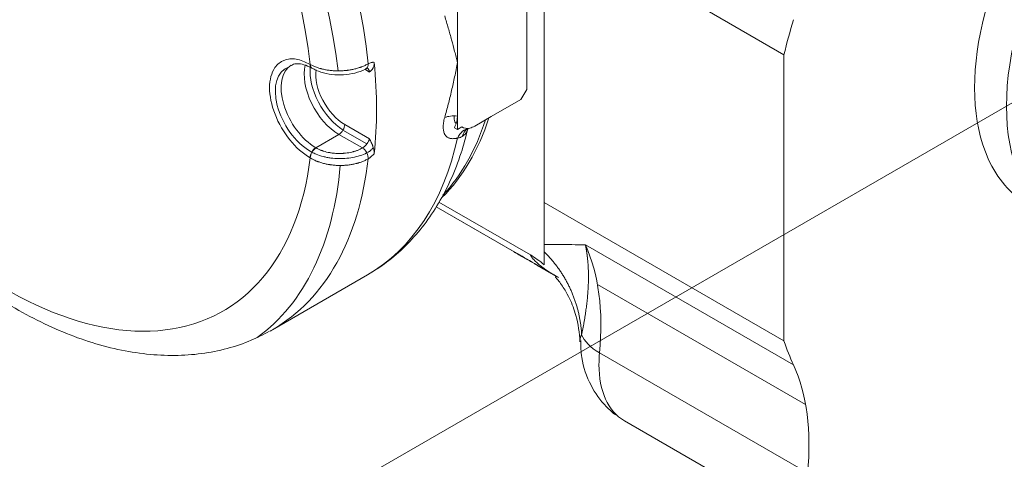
# Model space of a CAD drawing. Header units: millimetres. Extents: x 51337 to 61814, y -21781 to -12277.
# Tile 365 of 378: x 61736 to 61754, y -21439 to -21431. Entities that reach past the tile are written whole.
import ezdxf

# ---------------------------------------------------------------- set-up
doc = ezdxf.new("R2010")
doc.units = ezdxf.units.MM
doc.header["$LTSCALE"] = 0.3175
doc.layers.add('1轮廓实线层', color=7, linetype='Continuous', lineweight=18)

# ---------------------------------------------------------------- blocks, each defined once
blk = doc.blocks.new('MR12-2010-Z')
at = {"layer": '1轮廓实线层'}
for p, q in [((64076.833, -21468.28), (64076.833, -21463.025)), ((64076.833, -21463.025), (64081.235, -21465.566)), ((64076.515, -21463.754), (64076.515, -21466.203)), ((64075.242, -21465.713), (64075.242, -21464.734)), ((64081.235, -21465.566), (64081.235, -21470.821)), ((64072.538, -21465.744), (64072.541, -21465.746)), ((64075.242, -21466.693), (64075.242, -21465.713)), ((64072.569, -21465.813), (64072.573, -21465.815)), ((64073.628, -21465.884), (64073.542, -21465.834)), ((64076.409, -21466.387), (64076.515, -21466.203)), ((64076.409, -21466.387), (64075.862, -21466.703)), ((64073.174, -21466.846), (64073.628, -21467.108)), ((64075.242, -21466.693), (64075.242, -21466.938)), ((64075.862, -21466.703), (64075.561, -21466.877)), ((64073.068, -21467.03), (64072.644, -21467.275)), ((64073.5, -21467.279), (64073.068, -21467.03)), ((64073.582, -21467.204), (64073.143, -21466.951)), ((64075.242, -21466.938), (64075.187, -21466.906)), ((64075.242, -21466.938), (64075.323, -21466.891)), ((64072.573, -21467.356), (64072.539, -21467.337)), ((64072.644, -21467.275), (64072.648, -21467.277)), ((64072.541, -21467.461), (64072.538, -21467.459)), ((64076.582, -21469.242), (64074.9, -21468.271)), ((64076.833, -21469.051), (64076.833, -21468.28)), ((64081.235, -21470.821), (64076.833, -21468.28)), ((64076.283, -21469.186), (64074.852, -21468.359)), ((64074.852, -21468.36), (64076.295, -21469.193)), ((64077.592, -21469.056), (64081.411, -21471.261)), ((64071.85, -21470.615), (64073.591, -21469.609)), ((64077.813, -21469.784), (64081.631, -21471.989)), ((64081.67, -21473.244), (64077.851, -21471.039)), ((64078.307, -21472.285), (64082.125, -21474.49))]:
    blk.add_line(p, q, dxfattribs=at)
for centre, major_axis, ratio, start_param, end_param in [((64067.5, -21463.08), (-4.35, 7.534), 0.57735, 4.050109, 5.384341), ((64066.969, -21463.386), (-4.35, 7.534), 0.57735, 4.07346, 5.383453), ((64066.969, -21463.386), (3.975, -6.885), 0.57735, 0.917861, 2.242748), ((64088.023, -21464.274), (2.325, 4.027), 0.57735, 0, 2.747991), ((64088.023, -21464.274), (-5.062, -8.769), 0.57735, 5.104445, 5.174349), ((64072.538, -21466.601), (-0.525, 0.909), 0.57735, 5.497787, 8.63938), ((64072.644, -21466.54), (0.45, -0.779), 0.57735, 3.140168, 5.497787), ((64073.068, -21466.295), (-0.45, 0.779), 0.57735, 0.534168, 2.356194), ((64072.644, -21465.683), (0.075, 0.13), 0.57735, 2.356194, 3.141591), ((64072.648, -21465.685), (0.075, 0.13), 0.57735, 2.356194, 3.147506), ((64073.5, -21465.687), (-0.075, 0.13), 0.57735, 3.126871, 4.050109), ((64067.606, -21463.019), (-4.35, 7.534), 0.57735, 3.808608, 4.045373), ((64072.538, -21466.601), (-0.45, 0.779), 0.57735, 6.165053, 8.642164), ((64073.174, -21466.234), (-0.45, 0.779), 0.57735, 0.688651, 2.307941), ((64073.174, -21466.234), (0.375, -0.65), 0.57735, 3.785177, 5.497787), ((64075.325, -21466.949), (-0.434, 0.119), 0.528256, 5.044246, 5.658406), ((64073.068, -21466.907), (-0.075, -0.13), 0.57735, 0.785398, 2.356194), ((64070.257, -21461.488), (4.125, -7.145), 0.57735, 0.151882, 0.47975), ((64070.195, -21461.524), (-4.125, 7.145), 0.57735, 3.317165, 3.621346), ((64075.554, -21467.356), (0.107, -0.437), 0.773196, 3.072173, 3.901629), ((64075.561, -21466.509), (0.225, 0.39), 0.57735, 3.085922, 3.639785), ((64075.696, -21467.287), (0.273, -0.358), 0.750246, 3.132697, 3.628898), ((64075.561, -21466.509), (0.225, 0.39), 0.57735, 3.639785, 3.926991), ((64069.241, -21462.075), (4.35, -7.534), 0.57735, 6.283183, 6.847812), ((64072.644, -21467.397), (0.075, 0.13), 0.57735, 0.785398, 2.356194), ((64072.648, -21467.4), (0.075, 0.13), 0.57735, 0.785398, 2.356194), ((64073.5, -21467.402), (-0.075, 0.13), 0.57735, 3.803873, 5.497787), ((64066.969, -21463.386), (3.975, -6.885), 0.57735, 5.148721, 6.936121), ((64067.5, -21463.08), (-4.35, 7.534), 0.57735, 3.141576, 3.803873), ((64088.023, -21464.274), (2.325, 4.027), 0.57735, 2.747991, 3.141672), ((64066.969, -21463.386), (-4.35, 7.534), 0.57735, 3.201177, 3.831421), ((64074.163, -21472.679), (-2.625, -4.547), 0.57735, 2.241663, 2.749536), ((64067.5, -21463.08), (-4.35, 7.534), 0.57735, 3.131245, 3.141576), ((64078.694, -21470.665), (-1.195, 0.113), 0.507587, 0.251449, 0.836466), ((64088.023, -21464.274), (-5.062, -8.769), 0.57735, 5.821226, 5.891129), ((64079.432, -21470.337), (-1.125, -1.949), 0.57735, 5.383255, 5.497787), ((64079.432, -21470.337), (-1.125, -1.949), 0.57735, 5.497787, 6.283203), ((64077.982, -21474.883), (-2.625, -4.547), 0.57735, 2.241663, 2.749536)]:
    blk.add_ellipse(centre, major_axis=major_axis, ratio=ratio, start_param=start_param, end_param=end_param, dxfattribs=at)
blk.add_ellipse((64088.607, -21464.611), major_axis=(2.325, 4.027), ratio=0.57735, dxfattribs=at)
for points, knots in [([(64075.242, -21465.713), (64075.238, -21465.696), (64075.234, -21465.679), (64075.226, -21465.644), (64075.214, -21465.593), (64075.201, -21465.54), (64075.174, -21465.436), (64075.156, -21465.365), (64075.126, -21465.258), (64075.116, -21465.222), (64075.096, -21465.15), (64075.085, -21465.113), (64075.054, -21465.004), (64075.032, -21464.93), (64075.009, -21464.855)], [0, 0, 0, 0, 0.0625, 0.0625, 0.125, 0.25, 0.25, 0.5, 0.5, 0.625, 0.625, 0.75, 0.75, 1, 1, 1, 1]), ([(64072.196, -21465.763), (64072.219, -21465.746), (64072.275, -21465.727), (64072.389, -21465.734), (64072.494, -21465.772), (64072.555, -21465.805), (64072.569, -21465.813)], [0, 0, 0, 0, 0.316339, 0.619983, 0.917274, 1, 1, 1, 1]), ([(64072.541, -21465.746), (64072.559, -21465.756), (64072.577, -21465.765), (64072.615, -21465.782), (64072.654, -21465.798), (64072.697, -21465.811), (64072.724, -21465.819), (64072.729, -21465.821), (64072.74, -21465.824), (64072.746, -21465.825), (64072.763, -21465.829), (64072.774, -21465.832), (64072.808, -21465.839), (64072.854, -21465.848), (64072.901, -21465.854), (64072.938, -21465.858), (64072.956, -21465.86), (64072.974, -21465.861), (64072.986, -21465.861), (64072.992, -21465.862), (64073.023, -21465.863), (64073.048, -21465.863), (64073.097, -21465.863), (64073.146, -21465.861), (64073.194, -21465.856), (64073.225, -21465.853), (64073.231, -21465.852), (64073.243, -21465.85), (64073.249, -21465.849), (64073.267, -21465.847), (64073.279, -21465.845), (64073.314, -21465.838), (64073.361, -21465.828), (64073.405, -21465.816), (64073.437, -21465.806), (64073.448, -21465.802), (64073.464, -21465.797), (64073.469, -21465.795), (64073.48, -21465.791), (64073.485, -21465.789), (64073.511, -21465.779), (64073.551, -21465.762), (64073.587, -21465.743), (64073.605, -21465.733)], [0, 0, 0, 0, 0.0625, 0.0625, 0.125, 0.1875, 0.1875, 0.203125, 0.203125, 0.21875, 0.21875, 0.25, 0.25, 0.3125, 0.375, 0.375, 0.40625, 0.421875, 0.421875, 0.4375, 0.4375, 0.5, 0.5, 0.5625, 0.625, 0.625, 0.640625, 0.640625, 0.65625, 0.65625, 0.6875, 0.6875, 0.75, 0.8125, 0.8125, 0.84375, 0.84375, 0.859375, 0.859375, 0.875, 0.875, 0.9375, 1, 1, 1, 1]), ([(64073.714, -21465.707), (64073.706, -21465.706), (64073.697, -21465.705), (64073.686, -21465.706), (64073.684, -21465.706), (64073.679, -21465.707), (64073.677, -21465.707), (64073.67, -21465.708), (64073.665, -21465.709), (64073.651, -21465.712), (64073.642, -21465.715), (64073.624, -21465.723), (64073.614, -21465.727), (64073.605, -21465.733)], [0, 0, 0, 0, 0.25, 0.25, 0.3125, 0.3125, 0.375, 0.375, 0.5, 0.5, 0.75, 0.75, 1, 1, 1, 1]), ([(64073.714, -21465.707), (64073.716, -21465.718), (64073.716, -21465.729), (64073.715, -21465.744), (64073.714, -21465.749), (64073.713, -21465.756), (64073.713, -21465.759), (64073.712, -21465.764), (64073.712, -21465.766), (64073.709, -21465.777), (64073.706, -21465.786), (64073.7, -21465.802), (64073.696, -21465.809), (64073.69, -21465.82), (64073.687, -21465.823), (64073.683, -21465.83), (64073.68, -21465.833), (64073.673, -21465.842), (64073.668, -21465.848), (64073.657, -21465.859), (64073.651, -21465.864), (64073.643, -21465.871), (64073.638, -21465.875), (64073.633, -21465.879), (64073.631, -21465.881), (64073.63, -21465.882), (64073.629, -21465.883), (64073.628, -21465.884)], [0, 0, 0, 0, 0.125, 0.125, 0.1875, 0.1875, 0.21875, 0.21875, 0.25, 0.25, 0.375, 0.375, 0.5, 0.5, 0.5625, 0.5625, 0.625, 0.625, 0.75, 0.75, 0.875, 0.875, 0.9375, 0.96875, 0.984375, 0.984375, 1, 1, 1, 1]), ([(64075.009, -21466.718), (64075.032, -21466.638), (64075.054, -21466.557), (64075.085, -21466.433), (64075.096, -21466.392), (64075.116, -21466.309), (64075.126, -21466.267), (64075.156, -21466.142), (64075.174, -21466.057), (64075.201, -21465.929), (64075.214, -21465.865), (64075.226, -21465.8), (64075.234, -21465.757), (64075.238, -21465.735), (64075.242, -21465.713)], [0, 0, 0, 0, 0.25, 0.25, 0.375, 0.375, 0.5, 0.5, 0.75, 0.75, 0.875, 0.9375, 0.9375, 1, 1, 1, 1]), ([(64072.574, -21465.814), (64072.624, -21465.843), (64072.736, -21465.894), (64072.937, -21465.936), (64073.155, -21465.942), (64073.364, -21465.907), (64073.506, -21465.861), (64073.564, -21465.82), (64073.572, -21465.815)], [0, 0, 0, 0, 0.17912, 0.376659, 0.573428, 0.769817, 0.969072, 1, 1, 1, 1]), ([(64073.574, -21465.818), (64073.576, -21465.816), (64073.586, -21465.81), (64073.592, -21465.81), (64073.593, -21465.81), (64073.593, -21465.81)], [0, 0, 0, 0, 0.147835, 0.800207, 1, 1, 1, 1]), ([(64073.589, -21465.811), (64073.592, -21465.813), (64073.596, -21465.816), (64073.6, -21465.821), (64073.601, -21465.822), (64073.604, -21465.825), (64073.607, -21465.829), (64073.613, -21465.837), (64073.616, -21465.844), (64073.619, -21465.849), (64073.619, -21465.851), (64073.621, -21465.855), (64073.622, -21465.857), (64073.625, -21465.867), (64073.627, -21465.875), (64073.628, -21465.884)], [0, 0, 0, 0, 0.174206, 0.174206, 0.243022, 0.243022, 0.311838, 0.449471, 0.587103, 0.587103, 0.655919, 0.655919, 0.724735, 0.724735, 1, 1, 1, 1]), ([(64075.243, -21467.096), (64075.237, -21467.098), (64075.227, -21467.1), (64075.218, -21467.102), (64075.212, -21467.103), (64075.209, -21467.103), (64075.193, -21467.106), (64075.17, -21467.108), (64075.137, -21467.108), (64075.117, -21467.104), (64075.102, -21467.101), (64075.097, -21467.099), (64075.088, -21467.096), (64075.084, -21467.094), (64075.071, -21467.088), (64075.054, -21467.079), (64075.033, -21467.06), (64075.022, -21467.045), (64075.014, -21467.032), (64075.011, -21467.028), (64075.007, -21467.021), (64075.006, -21467.019), (64075.004, -21467.014), (64074.999, -21467.002), (64074.991, -21466.978), (64074.986, -21466.955), (64074.983, -21466.93), (64074.982, -21466.917), (64074.982, -21466.9), (64074.982, -21466.897), (64074.982, -21466.89), (64074.982, -21466.879), (64074.983, -21466.868), (64074.984, -21466.846), (64074.987, -21466.816), (64074.993, -21466.785), (64075, -21466.752), (64075.004, -21466.735), (64075.009, -21466.718)], [0, 0, 0, 0, 0.03125, 0.046875, 0.046875, 0.0625, 0.0625, 0.125, 0.1875, 0.25, 0.25, 0.28125, 0.28125, 0.3125, 0.3125, 0.375, 0.4375, 0.5, 0.5, 0.53125, 0.53125, 0.546875, 0.546875, 0.5625, 0.625, 0.6875, 0.6875, 0.75, 0.75, 0.765625, 0.765625, 0.78125, 0.8125, 0.8125, 0.875, 0.9375, 0.9375, 1, 1, 1, 1]), ([(64075.181, -21466.69), (64075.18, -21466.702), (64075.18, -21466.712), (64075.182, -21466.742), (64075.185, -21466.759), (64075.194, -21466.791), (64075.201, -21466.805), (64075.213, -21466.821), (64075.217, -21466.825), (64075.221, -21466.829)], [0, 0, 0, 0, 0.180548, 0.180548, 0.521106, 0.521106, 0.861665, 0.861665, 1, 1, 1, 1]), ([(64075.187, -21466.906), (64075.202, -21466.876), (64075.217, -21466.846), (64075.23, -21466.802), (64075.232, -21466.793), (64075.236, -21466.775), (64075.237, -21466.765), (64075.239, -21466.75), (64075.24, -21466.745), (64075.241, -21466.735), (64075.241, -21466.73), (64075.242, -21466.714), (64075.242, -21466.704), (64075.242, -21466.693)], [0, 0, 0, 0, 0.5, 0.5, 0.625, 0.625, 0.75, 0.75, 0.8125, 0.8125, 0.875, 0.875, 1, 1, 1, 1]), ([(64073.64, -21469.578), (64073.76, -21469.507), (64074.001, -21469.344), (64074.334, -21469.045), (64074.639, -21468.693), (64074.906, -21468.296), (64075.133, -21467.855), (64075.309, -21467.399), (64075.397, -21467.082), (64075.431, -21466.932)], [0, 0, 0, 0, 0.133349, 0.278136, 0.423596, 0.570571, 0.719605, 0.870876, 1, 1, 1, 1]), ([(64075.428, -21466.951), (64075.424, -21466.964), (64075.419, -21466.976), (64075.406, -21466.997), (64075.399, -21467.006), (64075.387, -21467.02), (64075.383, -21467.025), (64075.376, -21467.031), (64075.374, -21467.033), (64075.369, -21467.038), (64075.366, -21467.04), (64075.353, -21467.05), (64075.342, -21467.059), (64075.329, -21467.067)], [0, 0, 0, 0, 0.25, 0.25, 0.5, 0.5, 0.625, 0.625, 0.6875, 0.6875, 0.75, 0.75, 1, 1, 1, 1]), ([(64073.628, -21467.108), (64073.627, -21467.116), (64073.625, -21467.123), (64073.621, -21467.135), (64073.62, -21467.139), (64073.616, -21467.147), (64073.614, -21467.151), (64073.609, -21467.163), (64073.604, -21467.171), (64073.596, -21467.184), (64073.594, -21467.188), (64073.588, -21467.196), (64073.585, -21467.2), (64073.576, -21467.211), (64073.57, -21467.219), (64073.562, -21467.228), (64073.56, -21467.23), (64073.557, -21467.234), (64073.551, -21467.239), (64073.543, -21467.247), (64073.536, -21467.253), (64073.53, -21467.258), (64073.528, -21467.259), (64073.525, -21467.262), (64073.523, -21467.263), (64073.514, -21467.27), (64073.507, -21467.275), (64073.5, -21467.279)], [0, 0, 0, 0, 0.125, 0.125, 0.1875, 0.1875, 0.25, 0.25, 0.375, 0.375, 0.4375, 0.4375, 0.5, 0.5, 0.625, 0.625, 0.65625, 0.65625, 0.6875, 0.75, 0.8125, 0.8125, 0.84375, 0.84375, 0.875, 0.875, 1, 1, 1, 1]), ([(64073.628, -21467.108), (64073.629, -21467.11), (64073.63, -21467.111), (64073.631, -21467.114), (64073.633, -21467.118), (64073.638, -21467.129), (64073.643, -21467.137), (64073.651, -21467.155), (64073.657, -21467.166), (64073.668, -21467.19), (64073.673, -21467.202), (64073.68, -21467.219), (64073.683, -21467.225), (64073.687, -21467.237), (64073.69, -21467.243), (64073.696, -21467.261), (64073.7, -21467.273), (64073.706, -21467.296), (64073.709, -21467.308), (64073.712, -21467.322), (64073.712, -21467.325), (64073.713, -21467.331), (64073.713, -21467.334), (64073.714, -21467.342), (64073.715, -21467.348), (64073.716, -21467.364), (64073.716, -21467.375), (64073.714, -21467.385)], [0, 0, 0, 0, 0.015625, 0.015625, 0.03125, 0.0625, 0.125, 0.125, 0.25, 0.25, 0.375, 0.375, 0.4375, 0.4375, 0.5, 0.5, 0.625, 0.625, 0.75, 0.75, 0.78125, 0.78125, 0.8125, 0.8125, 0.875, 0.875, 1, 1, 1, 1]), ([(64075.329, -21467.067), (64075.322, -21467.072), (64075.315, -21467.076), (64075.301, -21467.083), (64075.294, -21467.085), (64075.28, -21467.09), (64075.273, -21467.092), (64075.258, -21467.095), (64075.251, -21467.095), (64075.243, -21467.096)], [0, 0, 0, 0, 0.25, 0.25, 0.5, 0.5, 0.75, 0.75, 1, 1, 1, 1]), ([(64073.618, -21467.348), (64073.613, -21467.35), (64073.609, -21467.353), (64073.568, -21467.375), (64073.529, -21467.393), (64073.446, -21467.423), (64073.401, -21467.436), (64073.309, -21467.456), (64073.261, -21467.463), (64073.165, -21467.473), (64073.115, -21467.475), (64073.016, -21467.473), (64072.968, -21467.469), (64072.896, -21467.46), (64072.872, -21467.456), (64072.825, -21467.447), (64072.802, -21467.441), (64072.735, -21467.424), (64072.692, -21467.41), (64072.624, -21467.382), (64072.597, -21467.369), (64072.573, -21467.356)], [0, 0, 0, 0, 0.017125, 0.017125, 0.144941, 0.144941, 0.272757, 0.272757, 0.400573, 0.400573, 0.528388, 0.528388, 0.656204, 0.656204, 0.720112, 0.720112, 0.78402, 0.78402, 0.911836, 0.911836, 1, 1, 1, 1]), ([(64072.648, -21467.277), (64072.662, -21467.285), (64072.691, -21467.301), (64072.723, -21467.314), (64072.743, -21467.322), (64072.747, -21467.324), (64072.756, -21467.327), (64072.76, -21467.328), (64072.773, -21467.333), (64072.781, -21467.336), (64072.807, -21467.344), (64072.843, -21467.353), (64072.88, -21467.361), (64072.908, -21467.366), (64072.917, -21467.368), (64072.937, -21467.371), (64072.946, -21467.372), (64072.976, -21467.375), (64073.014, -21467.379), (64073.073, -21467.381), (64073.113, -21467.38), (64073.137, -21467.378), (64073.142, -21467.378), (64073.152, -21467.377), (64073.167, -21467.376), (64073.181, -21467.375), (64073.21, -21467.371), (64073.249, -21467.366), (64073.286, -21467.359), (64073.313, -21467.352), (64073.322, -21467.35), (64073.336, -21467.346), (64073.34, -21467.345), (64073.349, -21467.342), (64073.353, -21467.341), (64073.375, -21467.334), (64073.409, -21467.323), (64073.44, -21467.309), (64073.471, -21467.295), (64073.486, -21467.287), (64073.5, -21467.279)], [0, 0, 0, 0, 0.0625, 0.125, 0.125, 0.140625, 0.140625, 0.15625, 0.15625, 0.1875, 0.1875, 0.25, 0.3125, 0.3125, 0.34375, 0.34375, 0.375, 0.375, 0.4375, 0.5, 0.5625, 0.5625, 0.578125, 0.578125, 0.59375, 0.625, 0.625, 0.6875, 0.75, 0.75, 0.78125, 0.78125, 0.796875, 0.796875, 0.8125, 0.8125, 0.875, 0.9375, 0.9375, 1, 1, 1, 1]), ([(64073.605, -21467.477), (64073.614, -21467.472), (64073.624, -21467.466), (64073.638, -21467.456), (64073.642, -21467.452), (64073.649, -21467.447), (64073.652, -21467.445), (64073.656, -21467.441), (64073.659, -21467.439), (64073.67, -21467.43), (64073.688, -21467.413), (64073.706, -21467.394), (64073.714, -21467.385)], [0, 0, 0, 0, 0.25, 0.25, 0.375, 0.375, 0.4375, 0.4375, 0.5, 0.5, 0.75, 1, 1, 1, 1]), ([(64073.618, -21467.348), (64073.618, -21467.348), (64073.618, -21467.348), (64073.632, -21467.34), (64073.647, -21467.329), (64073.673, -21467.302), (64073.686, -21467.287), (64073.697, -21467.269), (64073.698, -21467.269), (64073.698, -21467.268)], [0, 0, 0, 0, 0.002683, 0.002683, 0.489939, 0.489939, 0.977195, 0.977195, 1, 1, 1, 1]), ([(64073.605, -21467.477), (64073.587, -21467.487), (64073.569, -21467.497), (64073.531, -21467.515), (64073.492, -21467.532), (64073.45, -21467.546), (64073.422, -21467.554), (64073.417, -21467.556), (64073.406, -21467.559), (64073.4, -21467.56), (64073.383, -21467.565), (64073.372, -21467.568), (64073.338, -21467.575), (64073.292, -21467.584), (64073.244, -21467.591), (64073.208, -21467.594), (64073.196, -21467.596), (64073.177, -21467.597), (64073.171, -21467.597), (64073.159, -21467.598), (64073.153, -21467.598), (64073.122, -21467.6), (64073.097, -21467.6), (64073.048, -21467.599), (64073, -21467.597), (64072.951, -21467.592), (64072.921, -21467.588), (64072.915, -21467.587), (64072.903, -21467.585), (64072.884, -21467.582), (64072.867, -21467.579), (64072.831, -21467.572), (64072.785, -21467.562), (64072.741, -21467.549), (64072.709, -21467.538), (64072.698, -21467.534), (64072.682, -21467.528), (64072.677, -21467.526), (64072.666, -21467.522), (64072.661, -21467.52), (64072.635, -21467.51), (64072.596, -21467.492), (64072.559, -21467.471), (64072.541, -21467.461)], [0, 0, 0, 0, 0.0625, 0.0625, 0.125, 0.1875, 0.1875, 0.203125, 0.203125, 0.21875, 0.21875, 0.25, 0.25, 0.3125, 0.375, 0.375, 0.40625, 0.40625, 0.421875, 0.421875, 0.4375, 0.4375, 0.5, 0.5, 0.5625, 0.625, 0.625, 0.640625, 0.640625, 0.65625, 0.6875, 0.6875, 0.75, 0.8125, 0.8125, 0.84375, 0.84375, 0.859375, 0.859375, 0.875, 0.875, 0.9375, 1, 1, 1, 1]), ([(64065.047, -21468.601), (64065.134, -21468.687), (64065.385, -21468.93), (64065.812, -21469.307), (64066.33, -21469.712), (64066.859, -21470.07), (64067.395, -21470.379), (64067.935, -21470.637), (64068.475, -21470.84), (64069.012, -21470.985), (64069.539, -21471.071), (64070.053, -21471.097), (64070.547, -21471.063), (64071.018, -21470.969), (64071.436, -21470.828), (64071.686, -21470.703), (64071.794, -21470.641)], [0, 0, 0, 0, 0.040123, 0.115904, 0.19185, 0.267968, 0.344248, 0.420645, 0.497033, 0.573215, 0.648929, 0.723871, 0.797767, 0.870469, 0.942029, 1, 1, 1, 1]), ([(64077.063, -21469.638), (64077.06, -21469.636), (64077.055, -21469.633), (64077.047, -21469.628), (64077.039, -21469.624), (64077.03, -21469.619), (64077.022, -21469.614), (64077.013, -21469.609), (64077.004, -21469.604), (64076.996, -21469.599), (64076.987, -21469.594), (64076.978, -21469.588), (64076.968, -21469.583), (64076.959, -21469.578), (64076.95, -21469.572), (64076.94, -21469.567), (64076.931, -21469.561), (64076.921, -21469.555), (64076.911, -21469.55), (64076.901, -21469.544), (64076.891, -21469.538), (64076.881, -21469.532), (64076.87, -21469.526), (64076.86, -21469.52), (64076.85, -21469.514), (64076.839, -21469.508), (64076.828, -21469.502), (64076.817, -21469.495), (64076.806, -21469.489), (64076.795, -21469.483), (64076.784, -21469.476), (64076.773, -21469.47), (64076.762, -21469.463), (64076.75, -21469.457), (64076.739, -21469.45), (64076.727, -21469.443), (64076.715, -21469.436), (64076.704, -21469.429), (64076.692, -21469.423), (64076.68, -21469.416), (64076.668, -21469.409), (64076.643, -21469.395), (64076.607, -21469.374), (64076.56, -21469.346), (64076.513, -21469.319), (64076.478, -21469.298), (64076.454, -21469.285), (64076.441, -21469.277), (64076.428, -21469.269), (64076.414, -21469.262), (64076.401, -21469.254), (64076.387, -21469.246), (64076.373, -21469.238), (64076.358, -21469.229), (64076.344, -21469.221), (64076.329, -21469.212), (64076.314, -21469.203), (64076.298, -21469.195), (64076.288, -21469.189), (64076.283, -21469.186)], [0, 0, 0, 0, 0.009451, 0.019061, 0.02883, 0.038758, 0.048843, 0.059087, 0.069489, 0.080048, 0.090765, 0.101639, 0.11267, 0.123857, 0.1352, 0.1467, 0.158356, 0.170168, 0.182136, 0.194259, 0.206538, 0.218973, 0.231562, 0.244307, 0.257206, 0.27026, 0.283469, 0.296831, 0.310348, 0.324019, 0.337844, 0.351822, 0.365953, 0.380237, 0.394674, 0.409263, 0.424005, 0.438899, 0.453945, 0.469144, 0.484495, 0.499998, 0.561913, 0.623697, 0.685355, 0.746895, 0.763943, 0.781396, 0.799254, 0.817517, 0.836183, 0.855253, 0.874726, 0.894601, 0.914879, 0.935558, 0.956638, 0.978119, 1, 1, 1, 1]), ([(64076.348, -21469.217), (64076.459, -21469.283), (64076.685, -21469.416), (64076.945, -21469.57), (64077.086, -21469.65), (64077.097, -21469.656)], [0, 0, 0, 0, 0.509861, 0.960459, 1, 1, 1, 1]), ([(64077.592, -21469.056), (64077.508, -21469.056), (64077.346, -21469.054), (64077.115, -21469.049), (64076.947, -21469.048), (64076.857, -21469.05), (64076.833, -21469.051)], [0, 0, 0, 0, 0.306551, 0.598953, 0.892231, 1, 1, 1, 1]), ([(64076.833, -21469.424), (64076.833, -21469.419), (64076.833, -21469.413), (64076.833, -21469.4), (64076.833, -21469.393), (64076.833, -21469.377), (64076.833, -21469.36), (64076.833, -21469.331), (64076.833, -21469.309), (64076.833, -21469.287), (64076.833, -21469.275), (64076.833, -21469.237), (64076.833, -21469.21), (64076.833, -21469.183)], [0, 0, 0, 0, 0.125, 0.125, 0.25, 0.25, 0.375, 0.5, 0.625, 0.625, 0.75, 0.75, 1, 1, 1, 1]), ([(64077.592, -21469.056), (64077.593, -21469.059), (64077.594, -21469.064), (64077.595, -21469.072), (64077.597, -21469.079), (64077.598, -21469.086), (64077.6, -21469.094), (64077.601, -21469.101), (64077.602, -21469.108), (64077.604, -21469.115), (64077.605, -21469.122), (64077.606, -21469.129), (64077.607, -21469.135), (64077.608, -21469.142), (64077.609, -21469.148), (64077.61, -21469.154), (64077.611, -21469.16), (64077.612, -21469.166), (64077.613, -21469.172), (64077.614, -21469.178), (64077.615, -21469.183), (64077.616, -21469.189), (64077.616, -21469.194), (64077.617, -21469.199), (64077.618, -21469.204), (64077.619, -21469.209), (64077.619, -21469.214), (64077.62, -21469.218), (64077.62, -21469.223), (64077.621, -21469.227), (64077.622, -21469.231), (64077.622, -21469.235), (64077.623, -21469.239), (64077.623, -21469.243), (64077.624, -21469.246), (64077.624, -21469.25), (64077.624, -21469.253), (64077.625, -21469.256), (64077.625, -21469.259), (64077.626, -21469.262), (64077.626, -21469.265), (64077.626, -21469.267), (64077.626, -21469.27), (64077.627, -21469.272), (64077.627, -21469.274), (64077.627, -21469.276), (64077.627, -21469.278), (64077.629, -21469.294), (64077.632, -21469.322), (64077.636, -21469.36), (64077.638, -21469.391), (64077.641, -21469.424), (64077.643, -21469.46), (64077.645, -21469.503), (64077.646, -21469.545), (64077.647, -21469.586), (64077.647, -21469.627), (64077.647, -21469.667), (64077.647, -21469.706), (64077.646, -21469.744), (64077.645, -21469.782), (64077.642, -21469.843), (64077.637, -21469.929), (64077.628, -21470.039), (64077.616, -21470.146), (64077.606, -21470.227), (64077.598, -21470.283), (64077.593, -21470.315), (64077.589, -21470.346), (64077.584, -21470.378), (64077.579, -21470.409), (64077.573, -21470.44), (64077.568, -21470.47), (64077.563, -21470.501), (64077.557, -21470.531), (64077.552, -21470.561), (64077.546, -21470.591), (64077.54, -21470.62), (64077.535, -21470.649), (64077.529, -21470.678), (64077.525, -21470.697), (64077.523, -21470.706)], [0, 0, 0, 0, 0.00572, 0.01134, 0.01686, 0.02228, 0.0276, 0.032819, 0.037937, 0.042955, 0.047872, 0.052688, 0.057402, 0.062016, 0.066529, 0.07094, 0.07525, 0.079459, 0.083565, 0.087571, 0.091474, 0.095276, 0.098976, 0.102574, 0.10607, 0.109464, 0.112755, 0.115945, 0.119032, 0.122017, 0.1249, 0.12768, 0.130358, 0.132933, 0.135406, 0.137776, 0.140043, 0.142208, 0.14427, 0.146229, 0.148085, 0.149839, 0.15149, 0.153037, 0.154482, 0.155824, 0.157063, 0.158199, 0.188129, 0.213426, 0.234072, 0.250051, 0.278134, 0.30554, 0.332265, 0.358307, 0.383661, 0.408324, 0.432294, 0.455567, 0.478142, 0.500016, 0.566722, 0.630646, 0.691763, 0.750049, 0.767986, 0.785742, 0.803317, 0.820711, 0.837922, 0.854952, 0.8718, 0.888465, 0.904948, 0.921248, 0.937365, 0.953299, 0.969049, 0.984616, 1, 1, 1, 1]), ([(64076.582, -21469.242), (64076.583, -21469.244), (64076.584, -21469.247), (64076.587, -21469.252), (64076.595, -21469.265), (64076.61, -21469.286), (64076.634, -21469.317), (64076.662, -21469.347), (64076.693, -21469.377), (64076.726, -21469.407), (64076.759, -21469.435), (64076.793, -21469.461), (64076.826, -21469.486), (64076.86, -21469.51), (64076.886, -21469.528), (64076.901, -21469.538), (64076.906, -21469.541), (64076.911, -21469.545), (64076.916, -21469.548), (64076.921, -21469.551), (64076.926, -21469.555), (64076.931, -21469.558), (64076.936, -21469.561), (64076.942, -21469.564), (64076.947, -21469.568), (64076.952, -21469.571), (64076.957, -21469.574), (64076.963, -21469.578), (64076.968, -21469.581), (64076.973, -21469.584), (64076.979, -21469.588), (64076.984, -21469.591), (64076.989, -21469.594), (64076.995, -21469.598), (64077, -21469.601), (64077.006, -21469.604), (64077.011, -21469.607), (64077.017, -21469.611), (64077.023, -21469.614), (64077.028, -21469.617), (64077.034, -21469.621), (64077.04, -21469.624), (64077.045, -21469.627), (64077.051, -21469.631), (64077.057, -21469.634), (64077.061, -21469.636), (64077.063, -21469.638)], [0, 0, 0, 0, 0.014786, 0.02942, 0.043904, 0.130648, 0.214475, 0.295455, 0.373653, 0.449129, 0.521934, 0.582877, 0.642773, 0.701645, 0.759513, 0.767279, 0.775044, 0.782809, 0.790572, 0.798334, 0.806096, 0.813857, 0.821617, 0.829377, 0.837136, 0.844894, 0.852652, 0.860409, 0.868166, 0.875922, 0.883678, 0.891434, 0.89919, 0.906945, 0.9147, 0.922455, 0.930209, 0.937964, 0.945718, 0.953473, 0.961227, 0.968982, 0.976736, 0.984491, 0.992245, 1, 1, 1, 1]), ([(64076.582, -21469.242), (64076.624, -21469.267), (64076.666, -21469.294), (64076.75, -21469.354), (64076.792, -21469.387), (64076.833, -21469.424)], [0, 0, 0, 0, 0.5, 0.5, 1, 1, 1, 1]), ([(64077.044, -21469.647), (64077.043, -21469.648), (64077.045, -21469.654), (64077.075, -21469.687), (64077.151, -21469.784), (64077.222, -21469.893), (64077.324, -21470.08), (64077.442, -21470.393), (64077.483, -21470.668), (64077.491, -21470.838)], [0, 0, 0, 0, 0.091998, 0.235612, 0.338917, 0.42948, 0.54033, 0.732764, 1, 1, 1, 1]), ([(64077.491, -21470.808), (64077.491, -21470.811), (64077.49, -21470.821), (64077.491, -21470.831), (64077.491, -21470.838)], [0, 0, 0, 0, 0.373015, 1, 1, 1, 1]), ([(64077.523, -21470.706), (64077.523, -21470.707), (64077.522, -21470.708), (64077.52, -21470.71), (64077.519, -21470.713), (64077.518, -21470.715), (64077.517, -21470.717), (64077.515, -21470.719), (64077.514, -21470.721), (64077.513, -21470.723), (64077.512, -21470.725), (64077.511, -21470.727), (64077.51, -21470.73), (64077.509, -21470.732), (64077.508, -21470.734), (64077.507, -21470.736), (64077.506, -21470.739), (64077.505, -21470.741), (64077.504, -21470.744), (64077.503, -21470.746), (64077.502, -21470.748), (64077.502, -21470.751), (64077.501, -21470.753), (64077.5, -21470.756), (64077.499, -21470.758), (64077.499, -21470.761), (64077.498, -21470.763), (64077.496, -21470.77), (64077.494, -21470.783), (64077.492, -21470.797), (64077.491, -21470.805), (64077.491, -21470.808)], [0, 0, 0, 0, 0.023249, 0.046541, 0.069876, 0.093254, 0.116675, 0.140141, 0.163652, 0.187207, 0.210808, 0.234455, 0.258148, 0.281889, 0.305676, 0.329511, 0.353395, 0.377327, 0.401308, 0.425339, 0.44942, 0.473551, 0.497733, 0.521966, 0.546251, 0.570588, 0.594978, 0.619421, 0.776683, 0.935855, 1, 1, 1, 1]), ([(64077.51, -21470.81), (64077.505, -21470.918), (64077.517, -21471.209), (64077.671, -21471.638), (64077.909, -21471.977), (64078.087, -21472.133), (64078.149, -21472.18)], [0, 0, 0, 0, 0.190582, 0.531142, 0.848294, 1, 1, 1, 1])]:
    blk.add_open_spline(points, degree=3, knots=knots, dxfattribs=at)
for points, degree in [([(64073.649, -21465.866), (64073.642, -21465.868), (64073.634, -21465.87), (64073.626, -21465.874)], 3), ([(64075.426, -21466.929), (64075.437, -21466.919), (64075.449, -21466.919)], 2), ([(64075.435, -21466.929), (64075.433, -21466.936), (64075.431, -21466.944), (64075.428, -21466.951)], 3), ([(64075.431, -21466.932), (64075.431, -21466.931)], 1), ([(64076.833, -21469.183), (64076.833, -21469.161), (64076.833, -21469.117), (64076.833, -21469.073), (64076.833, -21469.051)], 3)]:
    blk.add_open_spline(points, degree=degree, dxfattribs=at)
blk.add_rational_spline([(64077.523, -21470.706), (64077.492, -21470.129), (64077.254, -21469.594), (64076.833, -21469.183)], [1.06921167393, 1.00128762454, 0.98335886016, 1.01542538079], degree=3, dxfattribs=at)

msp = doc.modelspace()

# ---------------------------------------------------------------- linework, layer by layer
at = {"layer": '1轮廓实线层'}
msp.add_line((61757.46671, -21430.83157), (61741.55681, -21440.01715), dxfattribs=at)

# ---------------------------------------------------------------- block references
at = {"layer": '1轮廓实线层', "lineweight": 18}
msp.add_blockref('MR12-2010-Z', (-2331.14, 33.77948), dxfattribs=at)

doc.saveas('drawing.dxf')
